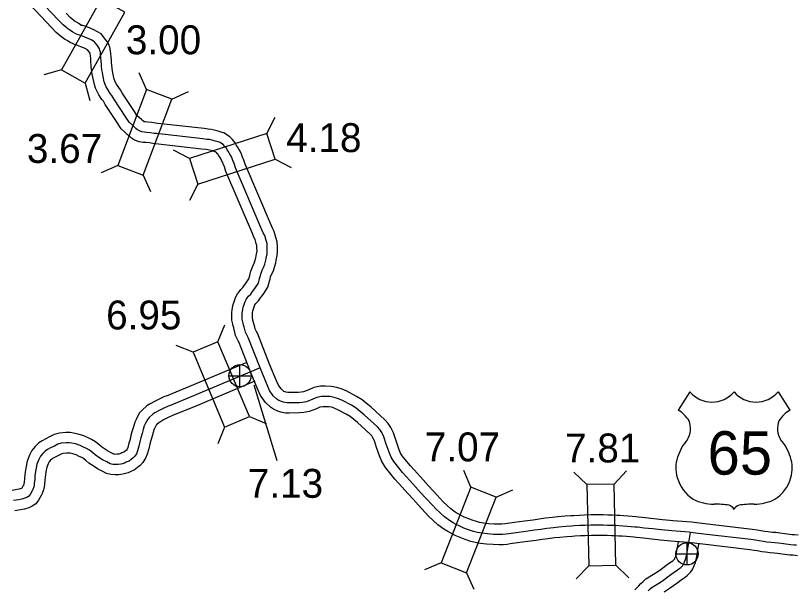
# Model space of a CAD drawing. Extents: x 31699 to 244310, y -8841 to 11474.
# Drawn here: x 146464 to 147224, y -4161 to -3602 of the extents above; entities that cross this region are included whole.
import ezdxf

# ---------------------------------------------------------------- set-up
doc = ezdxf.new("R2010")
doc.units = 0
for name, color, linetype in [('B_Logo', 7, 'Continuous'), ('Level 21', 7, 'Continuous'), ('Level 55', 7, 'Continuous'), ('R_XS_EARTHWORK_STAGE1', 7, 'Continuous'), ('R_XS_EARTHWORK_STAGE2', 7, 'Continuous'), ('S_AREA_CALC', 7, 'Continuous'), ('S_WALL', 7, 'Continuous'), ('S_WALL_ANNOT', 7, 'Continuous')]:
    doc.layers.add(name, color=color, linetype=linetype)

msp = doc.modelspace()

# ---------------------------------------------------------------- linework, layer by layer
for p, q in [((147121.32, -3968.1), (147109.79, -3985.94)), ((147207.12, -3968.1), (147218.66, -3985.94))]:
    msp.add_line(p, q)
for centre, radius, start, end in [((147142.81, -3950.02), 28.08, 220.07504, 319.67012), ((147185.63, -3950.02), 28.08, 220.32988, 319.92496), ((147094.71, -4011.85), 29.98, 30.7809, 59.98827), ((147233.73, -4011.85), 29.98, 120.01173, 149.2191), ((147101.3, -4003.94), 20.55, 328.81046, 21.21077), ((147227.14, -4003.94), 20.55, 158.78923, 211.18954), ((147155.05, -4046.06), 47.94, 138.95648, 162.69135), ((147173.4, -4046.06), 47.94, 17.30865, 41.04352), ((147139.22, -4042.14), 31.68, 160.95764, 197.38186), ((147189.22, -4042.14), 31.68, 342.61814, 19.04236), ((147144.38, -4042.05), 36.66, 195.10743, 237.13119), ((147184.07, -4042.05), 36.66, 302.86881, 344.89257), ((147145.06, -4030.5), 47.07, 244.07708, 269.57785), ((147146.15, -4163.78), 86.22, 81.19416, 90.95387), ((147182.3, -4163.78), 86.22, 89.04613, 98.80584), ((147183.38, -4030.5), 47.07, 270.42215, 295.92292), ((147156.93, -4086.47), 8.26, 28.03422, 72.98637), ((147171.51, -4086.47), 8.26, 107.01363, 151.96578)]:
    msp.add_arc(centre, radius, start, end)
at = {"layer": 'B_Logo'}
for points in [[(146524.59, -3620.11), (146522.51, -3618.99), (146520.36, -3617.68), (146519.89, -3617.35), (146517.33, -3615.98), (146515.32, -3614.53), (146514.57, -3613.87), (146510.87, -3610.77), (146506.61, -3606.27), (146485.87, -3584.17)], [(146702.59, -3944.85), (146690.97, -3915.16), (146690.22, -3913.76), (146688.37, -3909.97), (146687.88, -3907.5), (146687.05, -3904.77), (146686.49, -3903.04), (146686, -3901.24), (146685.72, -3900.04), (146685.16, -3897.44), (146685.2, -3895.36), (146685.05, -3893.63), (146685.15, -3891.42), (146685.34, -3889.81), (146685.71, -3887.6), (146686.02, -3885.59), (146686.99, -3882.97), (146687.96, -3880.29), (146689.07, -3878.14), (146690.38, -3876.38), (146691.43, -3874.83), (146693.47, -3872.87), (146695.11, -3870.51), (146696.56, -3868.76), (146698, -3866.6), (146701.02, -3862.15), (146702.17, -3857.59), (146702.75, -3855.92), (146703.25, -3853.37), (146704.67, -3849.68), (146706.24, -3846.51), (146707.14, -3843.76), (146708.1, -3839.94), (146708.6, -3837.86), (146709.36, -3833.78), (146709.66, -3831.16), (146709.55, -3827.42), (146709.37, -3823.75), (146708.47, -3820.75), (146707.08, -3815.88), (146705.51, -3813.23), (146704.34, -3810.23), (146678.61, -3749.88), (146677.23, -3745.68), (146676.13, -3742.82), (146675.44, -3740.69), (146674.28, -3738.56), (146673.26, -3736.7), (146672.1, -3734.71), (146670.6, -3732.38), (146669.92, -3730.92), (146668.36, -3729.13), (146666.68, -3727.35), (146665.06, -3726.29), (146663.58, -3725.31), (146661.71, -3724.73), (146659.1, -3723.82), (146655.68, -3723.06), (146653.34, -3722.48), (146650.87, -3722.24), (146646.86, -3721.69), (146601.84, -3716.58), (146599.57, -3716.34), (146596.03, -3715.78), (146592.42, -3715.42), (146589.75, -3715.18), (146587.35, -3714.94), (146585.07, -3714.03), (146583.25, -3712.85), (146581.63, -3711.46), (146580.22, -3710.34), (146578.33, -3708.29), (146575.02, -3705.39), (146571.9, -3700.41), (146560.22, -3682.75), (146558.24, -3679.5), (146556.75, -3677.51), (146554.24, -3673.66), (146552.67, -3670.87), (146551.64, -3668.68), (146550.88, -3666.21), (146549.75, -3661.07), (146549.04, -3657), (146548.61, -3654.53), (146548.16, -3650.66), (146548.01, -3648.66), (146547.78, -3646.32), (146547.6, -3642.38), (146547.24, -3639.91), (146547.07, -3637.37), (146546.65, -3635.43), (146546.1, -3634.04), (146545.21, -3632.31), (146543.79, -3630.59), (146542.16, -3628.33), (146541.21, -3627.14), (146538.06, -3625.37), (146537.52, -3624.91), (146531.89, -3622.63), (146528.14, -3621.14), (146524.59, -3620.11)], [(146702.59, -3944.85), (146633.89, -3973.78), (146614.24, -3981.75), (146612.98, -3982.1), (146607.41, -3984.77), (146605.48, -3985.8), (146603.76, -3986.62), (146601.37, -3988.05), (146600.25, -3988.73), (146598.26, -3989.96), (146594.7, -3993.14), (146593.18, -3994.83), (146590.77, -3999.34), (146589.86, -4001.36), (146588.76, -4004.91), (146587.74, -4008.67), (146586.52, -4012.96), (146585.64, -4016.85), (146584.55, -4021.01), (146583.14, -4025.64), (146582.1, -4028.39), (146580.47, -4030.95), (146579.08, -4032.5), (146577.36, -4033.86), (146574.98, -4035.56), (146572.33, -4036.72), (146570.54, -4037.61), (146568.74, -4038.1), (146566.95, -4038.59), (146564.28, -4038.96), (146561.82, -4039.05), (146559.08, -4038.75), (146556.53, -4038.11), (146553.25, -4036.41), (146549.09, -4034.45), (146546.47, -4032.74), (146541.96, -4029.58), (146539.33, -4027.34), (146536.57, -4025.1), (146533.68, -4023.39), (146530.66, -4021.95), (146527.31, -4020.32), (146522.89, -4018.9), (146519.14, -4018.14), (146516.8, -4017.83), (146513.8, -4017.73), (146509, -4018.19), (146505.68, -4019.03), (146502.23, -4020.94), (146498.45, -4022.79), (146495.47, -4024.43), (146493.35, -4025.79), (146491.04, -4028.09), (146488.87, -4030.85), (146487.24, -4034.01), (146485.3, -4038.65), (146484.23, -4044.21), (146483.67, -4047.76), (146483.36, -4050.04), (146483.13, -4053.18), (146482.65, -4057.53), (146482.53, -4059.07), (146482.09, -4060.82), (146481.25, -4063.17), (146480.53, -4064.58), (146478.57, -4068.15), (146477.26, -4069.77), (146475.93, -4070.65), (146473.54, -4071.68), (146470.49, -4072.78), (146467.56, -4073.29), (146462.5, -4074.01)], [(147120.41, -4104.85), (147103.6, -4103.68), (147100.52, -4103.32), (147093.39, -4102.61), (147085.18, -4101.73), (147076.71, -4100.79), (147070.23, -4100.1), (147067.65, -4099.82), (147064.14, -4099.54), (147060.26, -4099.16), (147055.99, -4098.85), (147052.39, -4098.63), (147049.48, -4098.47), (147045.28, -4098.29), (147040.98, -4098.19), (147036.78, -4098.03), (147033.36, -4098.1), (147028.88, -4098.03), (147025.02, -4098.1), (147018.81, -4098.28), (147014.08, -4098.47), (147008.75, -4098.76), (147005.9, -4098.91), (147000.51, -4099.32), (146993.46, -4099.95), (146988.41, -4100.48), (146981.74, -4101.26), (146975.94, -4102.08), (146970.01, -4102.92), (146961.55, -4104.12), (146951.9, -4105.46), (146945.04, -4106.41), (146942.26, -4106.75), (146938.72, -4107.03), (146935.53, -4107.13), (146930.1, -4106.94), (146924.12, -4106.56), (146918.82, -4105.93), (146914.24, -4105.15), (146910.48, -4104.21), (146905.74, -4102.67), (146901.1, -4100.85), (146897.03, -4099.13), (146893.02, -4097.03), (146890.57, -4095.65), (146887.13, -4093.55), (146882.14, -4089.94), (146877.91, -4086.15), (146873.84, -4082.2), (146870.7, -4078.78), (146864.12, -4071.73), (146858.95, -4066.05), (146853.91, -4060.53), (146848.36, -4054.45), (146841.46, -4046.55), (146837.86, -4042.22), (146832.83, -4036.08), (146830.17, -4031.61), (146828.28, -4027.05), (146825.53, -4019.14), (146823.21, -4011.92), (146821.14, -4007.88), (146819.25, -4004.96), (146816.93, -4002.38), (146804.05, -3990.43), (146800.18, -3987.34), (146796.14, -3984.15), (146791.5, -3981.15), (146782.74, -3976.5), (146778.87, -3974.87), (146774.83, -3973.49), (146770.71, -3972.81), (146766.07, -3972.63), (146762.55, -3972.72), (146757.82, -3973.58), (146753.87, -3975.3), (146747.68, -3977.71), (146743.9, -3978.48), (146740.64, -3978.74), (146731.1, -3978.91), (146728.61, -3978.82), (146725.34, -3978.22), (146723.37, -3977.62), (146720.79, -3976.42), (146718.9, -3975.13), (146715.38, -3971.95), (146711.85, -3966.7), (146709.36, -3961.29), (146702.59, -3944.85)], [(147080.66, -4161.87), (147082.44, -4160.18), (147084.42, -4158.35), (147090.91, -4154.4), (147095.55, -4151.54), (147099.25, -4148.82), (147103.75, -4145.36), (147107.12, -4142.98), (147108.77, -4141.89), (147110.49, -4140.6), (147112.28, -4139.25), (147114.06, -4137.49), (147114.78, -4136.41), (147115.31, -4135.67), (147116.02, -4133.85), (147116.99, -4131.3), (147118.13, -4126.47), (147121.75, -4105.04)], [(147225.16, -4117.64), (147222.49, -4117.4), (147219.62, -4117.23), (147212.27, -4116.25), (147207.59, -4115.63), (147203.99, -4115.27), (147200.52, -4115.04), (147196.24, -4114.42), (147192.83, -4113.99), (147188.62, -4113.3), (147185.28, -4112.67), (147180.67, -4112.12), (147134.78, -4106.63), (147121.75, -4105.04), (147120.41, -4104.85)]]:
    msp.add_lwpolyline(points, dxfattribs=at)
at = {"layer": 'Level 21'}
for p, q in [((146683.01, -3963.3), (146683.01, -3941.63)), ((146672.18, -3952.47), (146693.85, -3952.47)), ((147118.48, -4136.75), (147118.48, -4115.08)), ((147107.65, -4125.92), (147129.31, -4125.92))]:
    msp.add_line(p, q, dxfattribs=at)
for centre in [(146683.01, -3952.47), (147118.48, -4125.92)]:
    msp.add_circle(centre, 10.83, dxfattribs=at)
at = {"layer": 'Level 55'}
for points in [[(146689.63, -3939.45), (146630.07, -3964.53), (146611.02, -3972.27), (146609.46, -3972.7), (146602.89, -3975.85), (146600.98, -3976.87), (146599.02, -3977.8), (146596.21, -3979.49), (146595.03, -3980.2), (146592.26, -3981.91), (146587.62, -3986.05), (146584.93, -3989.05), (146581.79, -3994.92), (146580.48, -3997.82), (146579.16, -4002.13), (146578.11, -4005.99), (146576.83, -4010.48), (146575.92, -4014.47), (146574.93, -4018.28), (146573.67, -4022.41), (146573.11, -4023.89), (146572.47, -4024.89), (146572.2, -4025.2), (146571.36, -4025.86), (146570.02, -4026.82), (146568.09, -4027.66), (146566.97, -4028.22), (146566.12, -4028.45), (146564.95, -4028.77), (146563.41, -4028.98), (146562.18, -4029.03), (146560.86, -4028.88), (146560.1, -4028.69), (146557.67, -4027.44), (146553.97, -4025.69), (146552.07, -4024.45), (146548.09, -4021.67), (146545.73, -4019.65), (146542.29, -4016.86), (146538.38, -4014.55), (146535, -4012.94), (146531.04, -4011.02), (146525.42, -4009.21), (146520.79, -4008.27), (146517.62, -4007.85), (146513.49, -4007.72), (146507.3, -4008.3), (146501.97, -4009.65), (146497.61, -4012.07), (146493.84, -4013.91), (146490.35, -4015.83), (146487.05, -4017.95), (146483.55, -4021.43), (146480.42, -4025.43), (146478.17, -4029.78), (146475.67, -4035.74), (146474.38, -4042.49), (146473.77, -4046.32), (146473.41, -4049.01), (146473.17, -4052.27), (146472.69, -4056.61), (146472.63, -4057.45), (146472.52, -4057.89), (146472.05, -4059.21), (146471.69, -4059.91), (146470.48, -4062.11), (146469.86, -4062.38), (146467.93, -4063.08), (146466.01, -4063.41), (146461.25, -4064.09)], [(146697.45, -3957.86), (146637.71, -3983.02), (146617.46, -3991.24), (146616.5, -3991.51), (146611.92, -3993.7), (146609.99, -3994.73), (146608.49, -3995.44), (146606.53, -3996.62), (146605.46, -3997.27), (146604.26, -3998.01), (146601.77, -4000.23), (146601.43, -4000.61), (146599.74, -4003.76), (146599.23, -4004.89), (146598.37, -4007.69), (146597.38, -4011.35), (146596.22, -4015.44), (146595.35, -4019.23), (146594.18, -4023.73), (146592.61, -4028.86), (146591.09, -4032.89), (146588.46, -4037.01), (146585.97, -4039.81), (146583.37, -4041.86), (146579.95, -4044.3), (146576.57, -4045.78), (146574.11, -4047.01), (146571.37, -4047.75), (146568.95, -4048.41), (146565.16, -4048.93), (146561.46, -4049.07), (146557.3, -4048.61), (146552.97, -4047.52), (146548.82, -4045.37), (146544.2, -4043.2), (146540.86, -4041.02), (146535.83, -4037.5), (146532.93, -4035.02), (146530.84, -4033.33), (146528.98, -4032.23), (146526.32, -4030.96), (146523.57, -4029.62), (146520.35, -4028.59), (146517.49, -4028.01), (146515.98, -4027.81), (146514.11, -4027.75), (146510.71, -4028.07), (146509.39, -4028.4), (146506.86, -4029.81), (146503.06, -4031.67), (146500.58, -4033.02), (146499.65, -4033.62), (146498.53, -4034.74), (146497.33, -4036.28), (146496.31, -4038.25), (146494.92, -4041.56), (146494.08, -4045.93), (146493.56, -4049.21), (146493.31, -4051.07), (146493.09, -4054.1), (146492.61, -4058.46), (146492.44, -4060.7), (146491.66, -4063.75), (146490.45, -4067.13), (146489.37, -4069.25), (146486.9, -4073.75), (146484.07, -4077.24), (146480.73, -4079.47), (146477.23, -4080.98), (146473.05, -4082.49), (146469.11, -4083.16), (146463.75, -4083.93)]]:
    msp.add_lwpolyline(points, dxfattribs=at)
at = {"layer": 'R_XS_EARTHWORK_STAGE1'}
for p, q in [((146509.08, -3654.52), (146492.14, -3659.29)), ((146592.1, -3673.53), (146584.9, -3657.47)), ((146532.11, -3667.43), (146536.88, -3684.37)), ((146616.77, -3682.92), (146632.83, -3675.72)), ((146709.17, -3716.36), (146717.17, -3700.68)), ((146633.85, -3740.82), (146618.17, -3732.83)), ((146717.33, -3741.47), (146733.01, -3749.46)), ((146563.92, -3747.54), (146547.86, -3754.75)), ((146588.59, -3756.94), (146595.79, -3773)), ((146642, -3765.93), (146634.01, -3781.61)), ((146661.61, -3919.3), (146668.25, -3903)), ((146637.28, -3929.55), (146620.98, -3922.91)), ((146692.34, -3992.3), (146708.64, -3998.94)), ((146668.01, -4002.54), (146661.37, -4018.84)), ((146908.02, -4060.92), (146901, -4044.79)), ((147020.98, -4058.52), (147008.26, -4046.35)), ((147047.37, -4057.93), (147059.54, -4045.21)), ((146932.59, -4070.59), (146948.73, -4063.56)), ((146879.03, -4134.63), (146862.9, -4141.65)), ((147022.74, -4137.7), (147010.57, -4150.42)), ((147049.13, -4137.11), (147061.85, -4149.28)), ((146903.6, -4144.29), (146910.63, -4160.43))]:
    msp.add_line(p, q, dxfattribs=at)
for points in [[(146547.81, -3585.44), (146509.08, -3654.52), (146532.11, -3667.43), (146570.84, -3598.35)], [(146588.59, -3756.94), (146616.77, -3682.92), (146592.1, -3673.53), (146563.92, -3747.54)], [(146642, -3765.93), (146717.33, -3741.47), (146709.17, -3716.36), (146633.85, -3740.82)], [(146637.28, -3929.55), (146668.01, -4002.54), (146692.34, -3992.3), (146661.61, -3919.3)], [(146908.02, -4060.92), (146879.03, -4134.63), (146903.6, -4144.29), (146932.59, -4070.59)], [(147020.98, -4058.52), (147022.74, -4137.7), (147049.13, -4137.11), (147047.37, -4057.93)]]:
    msp.add_lwpolyline(points, close=True, dxfattribs=at)
at = {"layer": 'R_XS_EARTHWORK_STAGE2'}
for points in [[(147067.63, -4161.12), (147071.19, -4157.4), (147073.53, -4154.85), (147075.61, -4152.88), (147078.37, -4150.33), (147085.69, -4145.87), (147089.95, -4143.24), (147093.24, -4140.83), (147097.81, -4137.31), (147101.49, -4134.72), (147103.02, -4133.71), (147104.47, -4132.62), (147105.71, -4131.68), (147106.31, -4131.08), (147106.43, -4130.9), (147106.69, -4130.25), (147107.41, -4128.36), (147108.33, -4124.49), (147110.07, -4114.16)], [(147096.14, -4162.92), (147101.14, -4159.84), (147105.26, -4156.82), (147109.68, -4153.41), (147112.75, -4151.25), (147114.53, -4150.08), (147116.52, -4148.58), (147118.85, -4146.81), (147121.81, -4143.89), (147123.02, -4142.08), (147124.17, -4140.45), (147125.35, -4137.46), (147126.57, -4134.24), (147127.94, -4128.46), (147130.02, -4116.11)]]:
    msp.add_lwpolyline(points, dxfattribs=at)
at = {"layer": 'S_AREA_CALC'}
for p, q in [((146527.37, -3610.5), (146529.3, -3611.29)), ((146521.8, -3629.71), (146519.87, -3628.92))]:
    msp.add_line(p, q, dxfattribs=at)
for points in [[(146519.87, -3628.92), (146517.54, -3627.68), (146514.88, -3626.05), (146514.63, -3625.88), (146512.03, -3624.47), (146509.06, -3622.35), (146508.04, -3621.44), (146504, -3618.06), (146499.34, -3613.13), (146478.83, -3591.28)], [(146529.3, -3611.29), (146527.47, -3610.31), (146525.83, -3609.31), (146525.14, -3608.82), (146522.64, -3607.48), (146521.57, -3606.71), (146521.11, -3606.3), (146517.73, -3603.47), (146513.89, -3599.41)], [(146711.91, -3941.2), (146700.06, -3910.95), (146699.12, -3909.2), (146697.93, -3906.74), (146697.59, -3905.05), (146696.59, -3901.79), (146696.08, -3900.2), (146695.7, -3898.79), (146695.48, -3897.84), (146695.18, -3896.47), (146695.21, -3895.02), (146695.07, -3893.43), (146695.13, -3892.22), (146695.24, -3891.21), (146695.58, -3889.2), (146695.75, -3888.12), (146696.38, -3886.41), (146697.14, -3884.29), (146697.57, -3883.46), (146698.53, -3882.19), (146699.12, -3881.31), (146701.12, -3879.4), (146703.09, -3876.56), (146704.59, -3874.73), (146706.3, -3872.19), (146710.29, -3866.31), (146711.76, -3860.45), (146712.42, -3858.53), (146712.89, -3856.16), (146713.84, -3853.7), (146715.52, -3850.31), (146716.75, -3846.54), (146717.8, -3842.34), (146718.39, -3839.96), (146719.25, -3835.26), (146719.68, -3831.59), (146719.54, -3827.03), (146719.3, -3822.04), (146718.06, -3817.93), (146716.34, -3811.9), (146714.54, -3808.84), (146713.6, -3806.45), (146687.98, -3746.34), (146686.65, -3742.32), (146685.56, -3739.48), (146684.66, -3736.71), (146683.05, -3733.76), (146681.96, -3731.78), (146680.63, -3729.49), (146679.38, -3727.54), (146678.38, -3725.41), (146675.77, -3722.41), (146673.13, -3719.61), (146670.57, -3717.94), (146667.92, -3716.18), (146664.83, -3715.22), (146661.84, -3714.19), (146657.97, -3713.32), (146655.03, -3712.6), (146652.04, -3712.31), (146648.11, -3711.76), (146602.93, -3706.64), (146600.88, -3706.42), (146597.31, -3705.86), (146593.36, -3705.46), (146590.69, -3705.22), (146589.74, -3705.13), (146589.7, -3705.11), (146589.26, -3704.83), (146587.99, -3703.74), (146587.04, -3702.99), (146585.32, -3701.13), (146582.72, -3698.84), (146580.3, -3694.99), (146568.66, -3677.4), (146566.54, -3673.89), (146564.95, -3671.77), (146562.79, -3668.47), (146561.57, -3666.3), (146560.99, -3665.06), (146560.56, -3663.66), (146559.57, -3659.14), (146558.89, -3655.28), (146558.51, -3653.11), (146558.12, -3649.7), (146557.97, -3647.78), (146557.76, -3645.61), (146557.56, -3641.42), (146557.19, -3638.86), (146557, -3635.97), (146556.25, -3632.52), (146555.22, -3629.91), (146553.61, -3626.78), (146551.71, -3624.47), (146550.14, -3622.29), (146547.82, -3619.38), (146540.83, -3615.46), (146535.61, -3613.35), (146531.39, -3611.67), (146527.37, -3610.5)], [(146693.28, -3948.49), (146681.88, -3919.36), (146681.32, -3918.32), (146678.82, -3913.2), (146678.17, -3909.95), (146677.5, -3907.75), (146676.9, -3905.87), (146676.31, -3903.69), (146675.97, -3902.24), (146675.14, -3898.41), (146675.19, -3895.7), (146675.03, -3893.83), (146675.18, -3890.62), (146675.43, -3888.42), (146675.84, -3886.01), (146676.29, -3883.07), (146677.6, -3879.54), (146678.77, -3876.28), (146680.56, -3872.81), (146682.23, -3870.58), (146683.74, -3868.35), (146685.83, -3866.34), (146687.14, -3864.47), (146688.53, -3862.78), (146689.71, -3861.01), (146691.75, -3858), (146692.57, -3854.73), (146693.07, -3853.3), (146693.61, -3850.58), (146695.51, -3845.65), (146696.96, -3842.72), (146697.53, -3840.99), (146698.39, -3837.54), (146698.82, -3835.77), (146699.46, -3832.29), (146699.64, -3830.73), (146699.56, -3827.81), (146699.44, -3825.45), (146698.87, -3823.56), (146697.81, -3819.86), (146696.49, -3817.61), (146695.08, -3814.01), (146669.25, -3753.41), (146667.81, -3749.04), (146666.7, -3746.16), (146666.21, -3744.66), (146665.51, -3743.36), (146664.55, -3741.62), (146663.57, -3739.93), (146661.83, -3737.23), (146661.45, -3736.43), (146660.96, -3735.85), (146660.22, -3735.08), (146659.56, -3734.64), (146659.24, -3734.43), (146658.59, -3734.23), (146656.36, -3733.46), (146653.4, -3732.79), (146651.66, -3732.37), (146649.7, -3732.18), (146645.61, -3731.61), (146600.75, -3726.52), (146598.26, -3726.26), (146594.75, -3725.7), (146591.48, -3725.37), (146588.81, -3725.14), (146584.95, -3724.75), (146580.44, -3722.95), (146577.24, -3720.87), (146575.27, -3719.18), (146573.4, -3717.69), (146571.33, -3715.45), (146567.33, -3711.94), (146563.49, -3705.83), (146551.77, -3688.11), (146549.95, -3685.1), (146548.56, -3683.25), (146545.68, -3678.85), (146543.77, -3675.44), (146542.29, -3672.29), (146541.2, -3668.77), (146539.94, -3663.01), (146539.19, -3658.73), (146538.71, -3655.96), (146538.21, -3651.62), (146538.04, -3649.53), (146537.8, -3647.03), (146537.63, -3643.33), (146537.28, -3640.96), (146537.14, -3638.77), (146537.05, -3638.35), (146536.98, -3638.16), (146536.81, -3637.84), (146535.87, -3636.7), (146534.54, -3634.86), (146532.3, -3633.61), (146532.25, -3633.56), (146528.16, -3631.91), (146524.88, -3630.6), (146521.8, -3629.71)], [(147122.8, -4094.99), (147104.53, -4093.72), (147101.6, -4093.38), (147094.41, -4092.67), (147086.26, -4091.79), (147077.79, -4090.85), (147071.3, -4090.16), (147068.6, -4089.87), (147065.03, -4089.58), (147061.11, -4089.2), (147056.67, -4088.87), (147052.96, -4088.65), (147049.97, -4088.49), (147045.61, -4088.29), (147041.28, -4088.2), (147036.88, -4088.03), (147033.34, -4088.1), (147028.86, -4088.03), (147024.79, -4088.1), (147018.46, -4088.29), (147013.62, -4088.48), (147008.22, -4088.77), (147005.25, -4088.93), (146999.69, -4089.35), (146992.49, -4089.99), (146987.3, -4090.54), (146980.46, -4091.34), (146974.53, -4092.18), (146968.61, -4093.02), (146960.16, -4094.21), (146950.53, -4095.56), (146943.74, -4096.49), (146941.25, -4096.8), (146938.18, -4097.04), (146935.55, -4097.12), (146930.59, -4096.95), (146925.02, -4096.6), (146920.25, -4096.03), (146916.3, -4095.36), (146913.24, -4094.59), (146909.12, -4093.25), (146904.88, -4091.59), (146901.31, -4090.08), (146897.8, -4088.24), (146895.64, -4087.02), (146892.67, -4085.22), (146888.43, -4082.15), (146884.73, -4078.83), (146881.01, -4075.22), (146878.05, -4071.99), (146871.47, -4064.95), (146866.34, -4059.31), (146861.29, -4053.79), (146855.82, -4047.79), (146849.07, -4040.06), (146845.57, -4035.85), (146841.04, -4030.32), (146839.13, -4027.11), (146837.62, -4023.49), (146835.01, -4015.97), (146832.48, -4008.1), (146829.82, -4002.88), (146827.22, -3998.86), (146824.07, -3995.36), (146810.58, -3982.85), (146806.4, -3979.5), (146801.97, -3976.01), (146796.57, -3972.52), (146787.03, -3967.46), (146782.43, -3965.52), (146777.28, -3963.76), (146771.72, -3962.84), (146766.13, -3962.63), (146761.52, -3962.74), (146754.89, -3963.95), (146750.06, -3966.05), (146744.85, -3968.08), (146742.5, -3968.56), (146740.15, -3968.75), (146731.18, -3968.91), (146729.69, -3968.86), (146727.71, -3968.49), (146726.96, -3968.26), (146725.75, -3967.7), (146725.1, -3967.25), (146722.99, -3965.35), (146720.6, -3961.79), (146718.53, -3957.29), (146711.91, -3941.2)], [(147119.67, -4114.82), (147102.67, -4113.64), (147099.45, -4113.26), (147092.36, -4112.56), (147084.09, -4111.68), (147075.63, -4110.74), (147069.15, -4110.05), (147066.71, -4109.78), (147063.26, -4109.5), (147059.41, -4109.13), (147055.32, -4108.83), (147051.82, -4108.61), (147048.98, -4108.46), (147044.94, -4108.28), (147040.69, -4108.19), (147036.69, -4108.04), (147033.38, -4108.1), (147028.89, -4108.04), (147025.25, -4108.09), (147019.16, -4108.28), (147014.55, -4108.46), (147009.29, -4108.74), (147006.55, -4108.89), (147001.33, -4109.29), (146994.43, -4109.9), (146989.52, -4110.42), (146983.01, -4111.18), (146977.34, -4111.98), (146971.42, -4112.83), (146962.94, -4114.02), (146953.27, -4115.37), (146946.33, -4116.32), (146943.28, -4116.7), (146939.27, -4117.02), (146935.5, -4117.13), (146929.62, -4116.93), (146923.22, -4116.52), (146917.39, -4115.83), (146912.18, -4114.94), (146907.72, -4113.83), (146902.37, -4112.09), (146897.33, -4110.12), (146892.75, -4108.18), (146888.24, -4105.82), (146885.51, -4104.28), (146881.59, -4101.88), (146875.86, -4097.74), (146871.09, -4093.46), (146866.67, -4089.17), (146863.36, -4085.57), (146856.77, -4078.5), (146851.57, -4072.79), (146846.52, -4067.28), (146840.9, -4061.11), (146833.85, -4053.04), (146830.15, -4048.59), (146824.62, -4041.84), (146821.21, -4036.11), (146818.93, -4030.61), (146816.04, -4022.32), (146813.93, -4015.75), (146812.47, -4012.88), (146811.29, -4011.06), (146809.8, -4009.4), (146797.51, -3998.01), (146793.96, -3995.17), (146790.31, -3992.29), (146786.43, -3989.78), (146778.44, -3985.54), (146775.31, -3984.22), (146772.38, -3983.22), (146769.7, -3982.78), (146766.01, -3982.64), (146763.57, -3982.7), (146760.75, -3983.21), (146757.68, -3984.55), (146750.52, -3987.33), (146745.3, -3988.4), (146741.12, -3988.73), (146731.02, -3988.91), (146727.52, -3988.79), (146722.97, -3987.95), (146719.78, -3986.98), (146715.82, -3985.14), (146712.7, -3983.01), (146707.76, -3978.54), (146703.1, -3971.61), (146700.19, -3965.28), (146693.28, -3948.49)], [(147226.54, -4107.72), (147223.23, -4107.43), (147220.58, -4107.27), (147213.59, -4106.33), (147208.74, -4105.69), (147204.81, -4105.3), (147201.56, -4105.09), (147197.58, -4104.51), (147194.26, -4104.09), (147190.36, -4103.45), (147186.8, -4102.78), (147181.86, -4102.19), (147135.76, -4096.67), (147122.8, -4094.99)], [(147225.96, -4127.96), (147223.79, -4127.55), (147221.76, -4127.37), (147218.66, -4127.19), (147210.95, -4126.16), (147206.45, -4125.56), (147203.16, -4125.24), (147199.47, -4124.99), (147194.9, -4124.33), (147191.4, -4123.89), (147186.89, -4123.15), (147183.76, -4122.56), (147179.48, -4122.05), (147133.79, -4116.58), (147119.67, -4114.82)]]:
    msp.add_lwpolyline(points, dxfattribs=at)
at = {"layer": 'S_WALL_ANNOT'}
msp.add_line((146696.42, -3961.19), (146719, -4034.93), dxfattribs=at)

# ---------------------------------------------------------------- texts
msp.add_text('65', height=42.24).set_placement((147138.44, -4048.77))
at = {"layer": 'S_WALL'}
for s, p in [('3.00', (146571.9, -3639.29)), ('4.18', (146728.06, -3734.6)), ('3.67', (146475.49, -3745.14)), ('6.95', (146552.66, -3907.35)), ('7.07', (146863.08, -4035.83)), ('7.81', (146999.68, -4036.91))]:
    msp.add_text(s, height=28.16, dxfattribs=at).set_placement(p)
at = {"layer": 'S_WALL_ANNOT'}
msp.add_text('7.13', height=28.16, dxfattribs=at).set_placement((146690.65, -4071.35))

doc.saveas('drawing.dxf')
